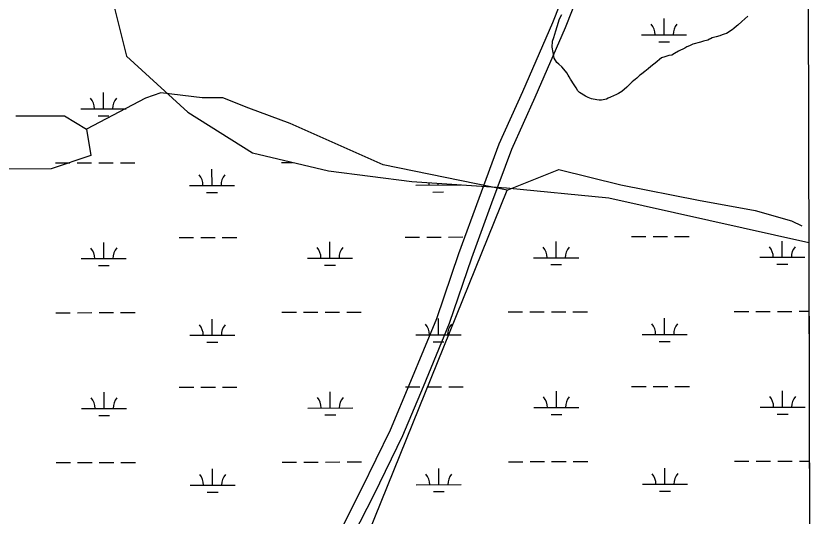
# Model space of a CAD drawing. Extents: x 3329332 to 3367211, y 631066 to 656469.
# Drawn here: x 3363249 to 3365030, y 645693 to 646805 of the extents above; entities that cross this region are included whole.
import ezdxf

# ---------------------------------------------------------------- set-up
doc = ezdxf.new("R2010")
doc.units = 0
for name, color, linetype in [('V-GRID-FRAM', 7, 'Continuous'), ('V-ROAD-CNTR', 7, 'Continuous'), ('V-SITE-VEGE', 7, 'Continuous'), ('V-TOPO-SHOR', 7, 'Continuous'), ('V-WETL-SWMP', 7, 'Continuous')]:
    doc.layers.add(name, color=color, linetype=linetype)

msp = doc.modelspace()

# ---------------------------------------------------------------- linework, layer by layer
at = {"layer": 'V-GRID-FRAM'}
msp.add_lwpolyline([(3333429.9, 654632), (3364987.9, 654691.7), (3365030.2, 636507.7), (3333456.4, 636448), (3333429.9, 654632)], dxfattribs=at)
at = {"layer": 'V-ROAD-CNTR'}
for points in [[(3364978.4, 647452.4), (3364937.5, 647428.4), (3364879.1, 647393), (3364823.5, 647362.3), (3364784.4, 647328.9), (3364740.5, 647274.5), (3364699.5, 647236.5), (3364649.1, 647193.9), (3364599.3, 647150.1), (3364560.4, 647092.3), (3364522.6, 647006.2), (3364485.3, 646908.7), (3364439.2, 646790.5), (3364372.1, 646636.8), (3364320, 646520.8), (3364275.2, 646400.6), (3364230.6, 646277.7), (3364181.4, 646132.9), (3364124.1, 645993.9), (3364078.6, 645885.7), (3364015.4, 645755.6), (3363968.2, 645662.9)], [(3364993.6, 647426.5), (3364952.9, 647402.6), (3364894.1, 647367.1), (3364840.7, 647337.6), (3364806, 647307.9), (3364762.4, 647253.9), (3364719.4, 647214), (3364668.7, 647171.2), (3364622.1, 647130.2), (3364586.8, 647077.8), (3364550.3, 646994.9), (3364513.3, 646897.9), (3364466.9, 646779), (3364399.5, 646624.6), (3364347.7, 646509.4), (3364303.3, 646390.3), (3364258.9, 646267.8), (3364209.5, 646122.4), (3364151.8, 645982.4), (3364105.9, 645873.4), (3364042.3, 645742.3), (3363995.9, 645651.2)]]:
    msp.add_lwpolyline(points, dxfattribs=at)
at = {"layer": 'V-SITE-VEGE'}
msp.add_line((3365005.4, 647172.9), (3365015.4, 642866.6), dxfattribs=at)
at = {"layer": 'V-TOPO-SHOR'}
for points in [[(3364338.5, 646418.5), (3364063.2, 646475.3), (3363856.7, 646566.7), (3363764.9, 646600.9), (3363707.5, 646623.7), (3363661.6, 646623.6), (3363569.9, 646634.9), (3363535.5, 646623.4), (3363404.9, 646554.5)], [(3363247.8, 646583.6), (3363316.5, 646583.8), (3363355.8, 646583.9), (3363404.9, 646554.5), (3363414.8, 646495.7), (3363326.6, 646466), (3363149.9, 646465.7)], [(3363596.7, 644582.8), (3364338.5, 646418.5), (3364453, 646464.6), (3364590.7, 646430.5), (3364762.7, 646396.4), (3364888.8, 646373.7), (3364969.1, 646350.9), (3364992.1, 646339.5)]]:
    msp.add_lwpolyline(points, dxfattribs=at)
at = {"layer": 'V-WETL-SWMP'}
for p, q in [((3363458.3, 646858.7), (3363493.5, 646716.4)), ((3364454.6, 646799.1), (3364459.9, 646809.2)), ((3364872.5, 646805.4), (3364865.9, 646799.1)), ((3364449.1, 646782.5), (3364454.6, 646799.1)), ((3364686.6, 646763.8), (3364686.5, 646799.8)), ((3364847.5, 646783.2), (3364841.4, 646777.8)), ((3364849.9, 646785.5), (3364847.5, 646783.2)), ((3364859.3, 646793.2), (3364849.9, 646785.5)), ((3364865.9, 646799.1), (3364859.3, 646793.2)), ((3364442.1, 646757.6), (3364446.6, 646772.8)), ((3364446.6, 646772.8), (3364449.1, 646782.5)), ((3364820.2, 646765.2), (3364815.1, 646763.9)), ((3364824.9, 646767), (3364820.2, 646765.2)), ((3364837.6, 646775.1), (3364824.9, 646767)), ((3364841.4, 646777.8), (3364837.6, 646775.1)), ((3364438.4, 646736.3), (3364439.2, 646749.8)), ((3364439.2, 646749.8), (3364442.1, 646757.6)), ((3364636.6, 646763.7), (3364736.6, 646763.9)), ((3364674.6, 646748.4), (3364698.6, 646748.4)), ((3364767.5, 646747.7), (3364750.7, 646743)), ((3364774, 646749.5), (3364767.5, 646747.7)), ((3364783.3, 646751.6), (3364774, 646749.5)), ((3364787.1, 646753.8), (3364783.3, 646751.6)), ((3364789.9, 646755.2), (3364787.1, 646753.8)), ((3364793.2, 646757.4), (3364789.9, 646755.2)), ((3364796.4, 646757.8), (3364793.2, 646757.4)), ((3364802, 646759.6), (3364796.4, 646757.8)), ((3364810.4, 646761.7), (3364802, 646759.6)), ((3364815.1, 646763.9), (3364810.4, 646761.7)), ((3364440.1, 646724.7), (3364438.4, 646736.3)), ((3364732.9, 646734.1), (3364718.8, 646727.4)), ((3364737.1, 646736.8), (3364732.9, 646734.1)), ((3364742.7, 646739), (3364737.1, 646736.8)), ((3364746, 646740.8), (3364742.7, 646739)), ((3364750.7, 646743), (3364746, 646740.8)), ((3363493.5, 646716.4), (3363629.4, 646592.1)), ((3364442.6, 646711.7), (3364440.1, 646724.7)), ((3364448.9, 646702.3), (3364442.6, 646711.7)), ((3364681, 646712.4), (3364666.8, 646701.1)), ((3364688.4, 646714.6), (3364681, 646712.4)), ((3364697.3, 646717.6), (3364688.4, 646714.6)), ((3364703.4, 646718.9), (3364697.3, 646717.6)), ((3364709.9, 646722), (3364703.4, 646718.9)), ((3364718.8, 646727.4), (3364709.9, 646722)), ((3364453, 646698.9), (3364448.9, 646702.3)), ((3364459.8, 646692.8), (3364453, 646698.9)), ((3364661.2, 646696.1), (3364651.7, 646688.9)), ((3364666.8, 646701.1), (3364661.2, 646696.1)), ((3364464.4, 646687.6), (3364459.8, 646692.8)), ((3364470.7, 646679.6), (3364464.4, 646687.6)), ((3364473.8, 646673.9), (3364470.7, 646679.6)), ((3364636.2, 646676.2), (3364632.9, 646673.9)), ((3364644.2, 646683), (3364636.2, 646676.2)), ((3364647, 646684.8), (3364644.2, 646683)), ((3364651.7, 646688.9), (3364647, 646684.8)), ((3364476.1, 646670.6), (3364473.8, 646673.9)), ((3364479.2, 646665), (3364476.1, 646670.6)), ((3364481.9, 646660.8), (3364479.2, 646665)), ((3364484.1, 646657), (3364481.9, 646660.8)), ((3364615.9, 646659), (3364603.6, 646647.2)), ((3364619.7, 646662.2), (3364615.9, 646659)), ((3364622.5, 646664.9), (3364619.7, 646662.2)), ((3364626.3, 646667.6), (3364622.5, 646664.9)), ((3364632.9, 646673.9), (3364626.3, 646667.6)), ((3364491.3, 646645.7), (3364484.1, 646657)), ((3364495.4, 646639.2), (3364491.3, 646645.7)), ((3364603.6, 646647.2), (3364592.7, 646638.1)), ((3363442.6, 646599.6), (3363442.5, 646635.6)), ((3364499, 646635.9), (3364495.4, 646639.2)), ((3364512.3, 646627.2), (3364499, 646635.9)), ((3364517.8, 646624.3), (3364512.3, 646627.2)), ((3364525.2, 646621.9), (3364517.8, 646624.3)), ((3364562.8, 646623), (3364558.5, 646620.7)), ((3364567.9, 646625.2), (3364562.8, 646623)), ((3364581, 646631.4), (3364567.9, 646625.2)), ((3364585.2, 646633.2), (3364581, 646631.4)), ((3364592.7, 646638.1), (3364585.2, 646633.2)), ((3364537.6, 646619.3), (3364525.2, 646621.9)), ((3364542.3, 646618.7), (3364537.6, 646619.3)), ((3364547.4, 646618.6), (3364542.3, 646618.7)), ((3364558.5, 646620.7), (3364547.4, 646618.6)), ((3363392.6, 646599.5), (3363492.6, 646599.7)), ((3363629.4, 646592.1), (3363773.2, 646501.5)), ((3363430.6, 646584.2), (3363454.6, 646584.2)), ((3363773.2, 646501.5), (3363941.6, 646461.5)), ((3363837.9, 646480.3), (3363862.2, 646480.3)), ((3363336, 646479.3), (3363368, 646479.4)), ((3363384, 646479.4), (3363416, 646479.5)), ((3363432, 646479.5), (3363464, 646479.6)), ((3363480, 646479.6), (3363512, 646479.7)), ((3363683.4, 646429.2), (3363683.3, 646465.2)), ((3363941.6, 646461.5), (3364126.7, 646438.4)), ((3363633.4, 646429.2), (3363733.4, 646429.3)), ((3364126.7, 646438.4), (3364336.8, 646424.1)), ((3364135.3, 646430.1), (3364235.3, 646430.3)), ((3364185.3, 646430.2), (3364185.3, 646434.4)), ((3363671.4, 646413.8), (3363695.4, 646413.8)), ((3364173.3, 646414.7), (3364197.3, 646414.8)), ((3364336.8, 646424.1), (3364563.9, 646401.5)), ((3364563.9, 646401.5), (3365007.4, 646302.6)), ((3363443.2, 646266.9), (3363443.1, 646302.9)), ((3363610.2, 646313.7), (3363642.2, 646313.7)), ((3363658.2, 646313.8), (3363690.2, 646313.8)), ((3363706.2, 646313.9), (3363738.2, 646313.9)), ((3363945.1, 646267.9), (3363945.1, 646303.9)), ((3364112.1, 646314.6), (3364144.1, 646314.7)), ((3364160.1, 646314.7), (3364192.1, 646314.8)), ((3364208.1, 646314.8), (3364240.1, 646314.9)), ((3364447, 646268.8), (3364447, 646304.8)), ((3364614, 646315.6), (3364646, 646315.6)), ((3364662, 646315.7), (3364694, 646315.7)), ((3364710, 646315.8), (3364742, 646315.8)), ((3364948.9, 646269.8), (3364948.9, 646305.8)), ((3365007.4, 646302.6), (3365009.6, 645358)), ((3363393.2, 646266.8), (3363493.2, 646267)), ((3363895.1, 646267.8), (3363995.1, 646268)), ((3364397, 646268.7), (3364497, 646268.9)), ((3364898.9, 646269.7), (3364998.9, 646269.9)), ((3363431.2, 646251.5), (3363455.2, 646251.5)), ((3363933.2, 646252.4), (3363957.2, 646252.5)), ((3364435.1, 646253.4), (3364459.1, 646253.4)), ((3364937, 646254.3), (3364961, 646254.4)), ((3363336.6, 646146.7), (3363368.6, 646146.7)), ((3363384.6, 646146.7), (3363416.6, 646146.8)), ((3363432.6, 646146.8), (3363464.6, 646146.9)), ((3363480.6, 646146.9), (3363512.6, 646147)), ((3363838.5, 646147.6), (3363870.5, 646147.7)), ((3363886.5, 646147.7), (3363918.5, 646147.8)), ((3363934.5, 646147.8), (3363966.5, 646147.8)), ((3363982.5, 646147.9), (3364014.5, 646147.9)), ((3364340.4, 646148.6), (3364372.4, 646148.6)), ((3364388.4, 646148.6), (3364420.4, 646148.7)), ((3364436.4, 646148.7), (3364468.4, 646148.8)), ((3364484.4, 646148.8), (3364516.4, 646148.9)), ((3364842.3, 646149.5), (3364874.3, 646149.6)), ((3364890.3, 646149.6), (3364922.3, 646149.7)), ((3364938.3, 646149.7), (3364970.3, 646149.7)), ((3364986.3, 646149.8), (3365007.7, 646149.8)), ((3363684, 646096.6), (3363683.9, 646132.6)), ((3364185.9, 646097.5), (3364185.8, 646133.5)), ((3364687.8, 646098.5), (3364687.8, 646134.5)), ((3363634, 646096.5), (3363734, 646096.7)), ((3364135.9, 646097.4), (3364235.9, 646097.6)), ((3364637.8, 646098.4), (3364737.8, 646098.6)), ((3363672, 646081.1), (3363696, 646081.2)), ((3364173.9, 646082.1), (3364197.9, 646082.1)), ((3364675.9, 646083), (3364699.9, 646083.1)), ((3363658.8, 645981.1), (3363690.8, 645981.2)), ((3363706.8, 645981.2), (3363738.8, 645981.2)), ((3364112.7, 645981.9), (3364144.7, 645982)), ((3364160.7, 645982), (3364192.7, 645982.1)), ((3364208.7, 645982.1), (3364240.7, 645982.2)), ((3364614.6, 645982.9), (3364646.6, 645983)), ((3364662.6, 645983), (3364694.6, 645983)), ((3364710.6, 645983.1), (3364742.6, 645983.1)), ((3363443.8, 645934.3), (3363443.8, 645970.3)), ((3363610.8, 645981), (3363642.8, 645981.1)), ((3363945.8, 645935.2), (3363945.7, 645971.2)), ((3364447.7, 645936.2), (3364447.6, 645972.2)), ((3364949.6, 645937.1), (3364949.5, 645973.1)), ((3363393.8, 645934.2), (3363493.8, 645934.3)), ((3363895.8, 645935.1), (3363995.8, 645935.3)), ((3364397.7, 645936.1), (3364497.7, 645936.2)), ((3364899.6, 645937), (3364999.6, 645937.2)), ((3363431.9, 645918.8), (3363455.9, 645918.8)), ((3363933.8, 645919.8), (3363957.8, 645919.8)), ((3364435.7, 645920.7), (3364459.7, 645920.7)), ((3364937.6, 645921.6), (3364961.6, 645921.7)), ((3363337.2, 645814), (3363369.2, 645814)), ((3363385.2, 645814.1), (3363417.2, 645814.1)), ((3363433.2, 645814.2), (3363465.2, 645814.2)), ((3363481.2, 645814.3), (3363513.2, 645814.3)), ((3363839.1, 645814.9), (3363871.1, 645815)), ((3363887.1, 645815), (3363919.1, 645815.1)), ((3363935.1, 645815.1), (3363967.1, 645815.2)), ((3363983.1, 645815.2), (3364015.1, 645815.3)), ((3364341, 645815.9), (3364373, 645815.9)), ((3364389, 645816), (3364421, 645816)), ((3364437, 645816.1), (3364469, 645816.1)), ((3364485, 645816.2), (3364517, 645816.2)), ((3364842.9, 645816.8), (3364874.9, 645816.9)), ((3364890.9, 645816.9), (3364922.9, 645817)), ((3364938.9, 645817), (3364970.9, 645817.1)), ((3364986.9, 645817.1), (3365008.5, 645817.1)), ((3363684.6, 645763.9), (3363684.6, 645799.9)), ((3364186.5, 645764.8), (3364186.5, 645800.8)), ((3364688.5, 645765.8), (3364688.4, 645801.8)), ((3363634.6, 645763.8), (3363734.6, 645764)), ((3364136.5, 645764.8), (3364236.5, 645764.9)), ((3364638.5, 645765.7), (3364738.5, 645765.9)), ((3364676.5, 645750.3), (3364700.5, 645750.4)), ((3363672.7, 645748.4), (3363696.7, 645748.5)), ((3364174.6, 645749.4), (3364198.6, 645749.4))]:
    msp.add_line(p, q, dxfattribs=at)
for centre, start, end in [((3364631.3, 646764.2), 359.3365, 40.8801), ((3364741.8, 646764.4), 139.3365, 180.8801), ((3363387.3, 646600), 359.3365, 40.8801), ((3363497.8, 646600.2), 139.3365, 180.8801), ((3363628.1, 646429.6), 359.3365, 40.8801), ((3363738.6, 646429.8), 139.3365, 180.8801), ((3364130, 646430.6), 359.3365, 8.5442), ((3364240.5, 646430.8), 176.3173, 180.8801), ((3363388, 646267.3), 359.3365, 40.8801), ((3363498.5, 646267.5), 139.3365, 180.8801), ((3363889.9, 646268.2), 359.3365, 40.8801), ((3364000.4, 646268.5), 139.3365, 180.8801), ((3364391.8, 646269.2), 359.3365, 40.8801), ((3364502.3, 646269.4), 139.3365, 180.8801), ((3364893.7, 646270.1), 359.3365, 40.8801), ((3365004.2, 646270.4), 139.3365, 180.8801), ((3363628.8, 646096.9), 359.3365, 40.8801), ((3363739.3, 646097.2), 139.3365, 180.8801), ((3364130.7, 646097.9), 359.3365, 40.8801), ((3364241.2, 646098.1), 139.3365, 180.8801), ((3364632.6, 646098.8), 359.3365, 40.8801), ((3364743.1, 646099), 139.3365, 180.8801), ((3363388.6, 645934.6), 359.3365, 40.8801), ((3363499.1, 645934.8), 139.3365, 180.8801), ((3363890.5, 645935.6), 359.3365, 40.8801), ((3364001, 645935.8), 139.3365, 180.8801), ((3364392.4, 645936.5), 359.3365, 40.8801), ((3364502.9, 645936.7), 139.3365, 180.8801), ((3364894.3, 645937.5), 359.3365, 40.8801), ((3365004.8, 645937.7), 139.3365, 180.8801), ((3363629.4, 645764.3), 359.3365, 40.8801), ((3363739.9, 645764.5), 139.3365, 180.8801), ((3364131.3, 645765.2), 359.3365, 40.8801), ((3364241.8, 645765.4), 139.3365, 180.8801), ((3364633.2, 645766.2), 359.3365, 40.8801), ((3364743.7, 645766.4), 139.3365, 180.8801)]:
    msp.add_arc(centre, 35.2, start, end, dxfattribs=at)

doc.saveas('drawing.dxf')
